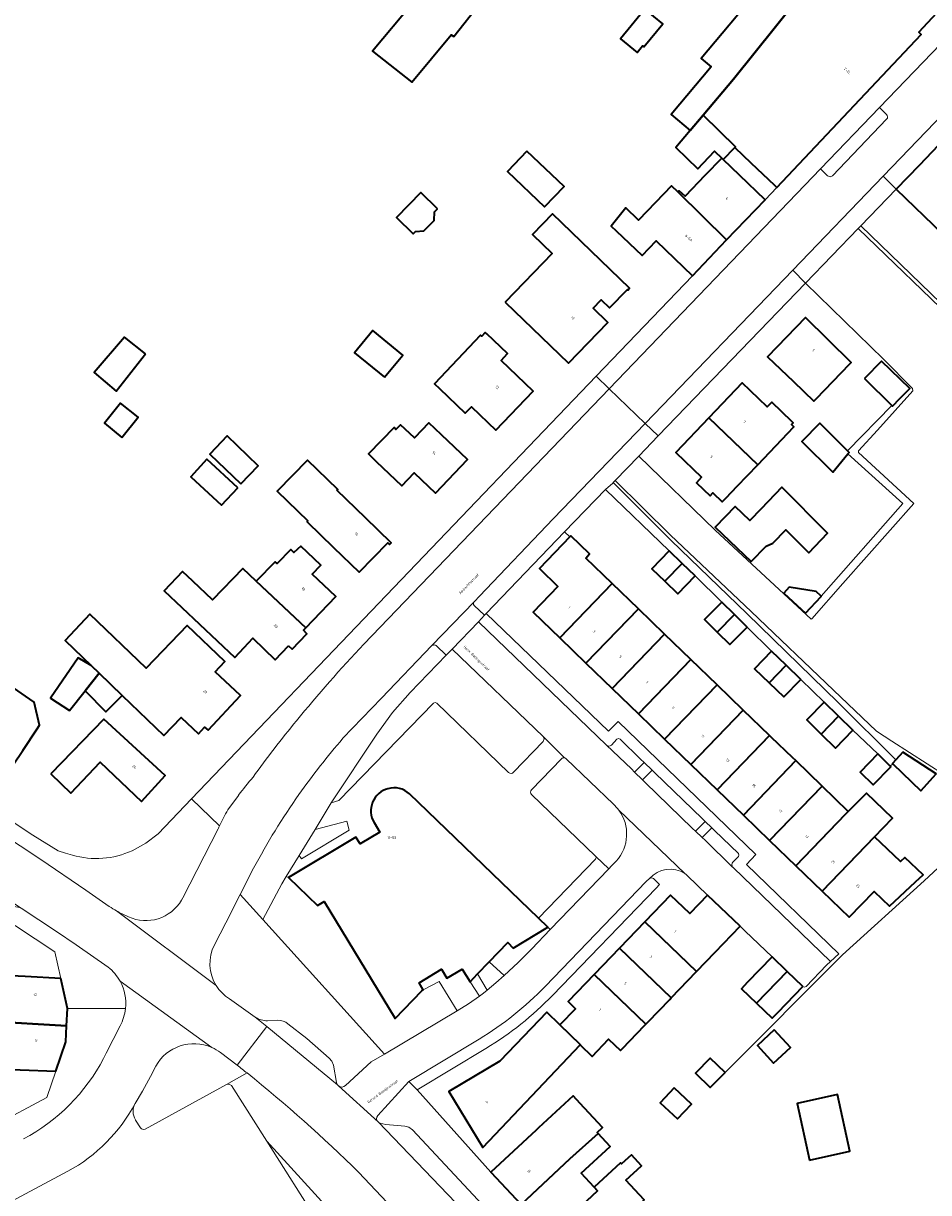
# Model space of a CAD drawing. Header units: metres. Extents: x 197700 to 204338, y 317132 to 325229.
# Tile 711 of 1056: x 202821 to 202947, y 319359 to 319523. Entities that reach past the tile are written whole.
import ezdxf
from ezdxf.enums import TextEntityAlignment as Align

# ---------------------------------------------------------------- set-up
doc = ezdxf.new("R2010")
doc.units = ezdxf.units.M
for name, color, linetype, lineweight in [('B-WE-GR-BEPLANTING_CULTUUR_HEESTERS-GV', 90, 'Continuous', 18), ('B-WE-IE-TERREINAFSCHEIDING_KUNSTMATIG_HEKWERK-G', 20, 'IE-TERREINAFSCHEIDING-KUNSTMATIG', 18), ('B-WE-IE-TERREINAFSCHEIDING_KUNSTMATIG_MUUR-G', 90, 'IE-TERREINAFSCHEIDING-KUNSTMATIG-DICHT', 18), ('B-WE-OG-BEBOUWING-GV', 7, 'Continuous', 35), ('B-WE-OG-BEBOUWING-T18', 10, 'Continuous', 18), ('B-WE-OG-TERREIN_ERF-GV', 7, 'Continuous', 18), ('B-WE-OG-TOPOGRAFIE-T18', 10, 'Continuous', 18), ('B-WE-VH-ONVERHARD-GV', 252, 'Continuous', 18), ('B-WE-VH-VERHARDING_ASFALT-GV', 252, 'Continuous', 18), ('B-WE-VH-VERHARDING_BETONSTRAATSTEEN-GV', 252, 'Continuous', 18), ('B-WE-VH-VERHARDING_GESLOTEN-GV', 252, 'Continuous', 18), ('B-WE-VH-VERHARDING_OPEN-GV', 252, 'Continuous', 18), ('B-WE-VH-VERHARDING_TEGEL-GV', 252, 'Continuous', 18)]:
    doc.layers.add(name, color=color, linetype=linetype, lineweight=lineweight)
doc.styles.add('NLCS-ISO-M200-T18', font='NLCS-ISO.ttf', dxfattribs={"height": 0.36})
doc.linetypes.add('IE-TERREINAFSCHEIDING-KUNSTMATIG', pattern='A,4,[82,NLCS.SHX,S=0.75,R=90,X=0,Y=0],4,-2', length=10)
doc.linetypes.add('IE-TERREINAFSCHEIDING-KUNSTMATIG-DICHT', pattern='A,8,-1,[82,NLCS.SHX,S=0.75,R=90,X=0,Y=0],-1', length=10)

msp = doc.modelspace()

# ---------------------------------------------------------------- linework, layer by layer
at = {"layer": 'B-WE-GR-BEPLANTING_CULTUUR_HEESTERS-GV'}
msp.add_lwpolyline([(202869.537, 319343.07), (202873.598, 319345.644), (202854.852, 319366.211)], close=True, dxfattribs=at)
at = {"layer": 'B-WE-IE-TERREINAFSCHEIDING_KUNSTMATIG_HEKWERK-G'}
for points in [[(202936.142, 319462.803), (202942.328, 319469.164)], [(202932.428, 319442.465), (202943.864, 319455.436), (202936.185, 319462.357)], [(202918.999, 319375.789), (202935.435, 319392.258), (202946.84, 319402.644), (202952.739, 319408.091), (202953.952, 319409.475), (202960.71, 319418.338), (202964.662, 319423.449), (202968.526, 319428.19), (202975.436, 319437.489), (202981.274, 319445.062), (202984.037, 319448.351), (202979.753, 319451.748)]]:
    msp.add_lwpolyline(points, dxfattribs=at)
at = {"layer": 'B-WE-IE-TERREINAFSCHEIDING_KUNSTMATIG_MUUR-G'}
for points in [[(202902.248, 319457.398), (202896.537, 319451.463)], [(202896.537, 319451.463), (202897.278, 319450.753)]]:
    msp.add_lwpolyline(points, dxfattribs=at)
at = {"layer": 'B-WE-OG-BEBOUWING-GV'}
for points in [[(202885.027, 319544.773), (202885.163, 319544.702), (202881.438, 319537.529), (202873.106, 319526.994), (202875.19, 319525.345), (202869.666, 319518.738), (202875.152, 319514.399), (202880.665, 319520.993), (202881.044, 319520.796), (202884.728, 319525.455), (202884.895, 319525.323), (202896.754, 319540.183), (202898.376, 319539.306), (202903.319, 319548.306), (202890.335, 319554.994)], [(202934.577, 319532.522), (202929.318, 319535.142), (202920.176, 319539.735), (202918.433, 319536.444), (202914.256, 319531.842), (202923.727, 319527.358), (202915.668, 319517.719), (202917.074, 319516.543), (202911.475, 319509.846), (202914.12, 319507.634), (202915.912, 319509.766), (202920.167, 319514.827), (202928.904, 319525.689)], [(202926.255, 319499.673), (202946.426, 319521.082), (202946.132, 319521.407), (202948.626, 319524.094), (202947.225, 319525.447), (202947.526, 319526.072), (202934.577, 319532.522), (202928.904, 319525.689), (202920.167, 319514.827), (202915.912, 319509.766), (202920.446, 319505.332), (202920.353, 319505.235), (202922.622, 319503.097), (202925.907, 319500)], [(202907.767, 319524.611), (202904.364, 319520.448), (202906.684, 319518.551), (202907.447, 319519.484), (202907.644, 319519.323), (202910.285, 319522.551)], [(202963.401, 319518.266), (202960.456, 319517.738), (202946.157, 319502.723), (202942.957, 319499.436), (202949.425, 319493.19), (202949.682, 319492.951), (202957.449, 319485.708), (202960.455, 319489.104), (202958.549, 319490.918), (202956.762, 319492.617), (202954.855, 319494.431), (202954.399, 319494.865), (202952.427, 319496.74), (202955.483, 319499.943), (202956.824, 319501.363), (202960.37, 319505.099), (202960.987, 319505.74), (202963.082, 319507.936), (202965.305, 319506.847), (202969.588, 319515.141)], [(202920.353, 319505.235), (202920.446, 319505.332), (202915.912, 319509.766), (202914.12, 319507.634), (202912.105, 319505.236), (202915.179, 319502.282), (202917.529, 319504.727), (202918.526, 319503.769), (202918.746, 319503.557)], [(202891.272, 319504.734), (202888.552, 319501.872), (202893.753, 319496.93), (202896.473, 319499.792)], [(202919.218, 319492.306), (202924.613, 319497.929), (202921.006, 319501.39), (202918.746, 319503.557), (202918.526, 319503.769), (202916.176, 319501.324), (202913.396, 319498.431), (202912.597, 319499.199), (202912.418, 319499.012)], [(202919.218, 319492.306), (202912.418, 319499.012), (202911.51, 319499.884), (202909.271, 319497.554), (202906.88, 319495.066), (202905.094, 319496.783), (202903.075, 319494.247), (202903.777, 319493.574), (202907.385, 319490.112), (202909.358, 319492.169), (202914.424, 319487.309)], [(202878.768, 319496.687), (202876.409, 319498.966), (202873.015, 319495.453), (202875.374, 319493.174), (202875.673, 319493.483), (202876.844, 319493.572), (202878.271, 319495.05), (202878.32, 319496.223)], [(202888.244, 319483.617), (202897.105, 319475.057), (202902.608, 319480.754), (202900.522, 319482.769), (202901.662, 319483.948), (202902.848, 319482.802), (202905.322, 319485.362), (202905.38, 319485.307), (202905.616, 319485.551), (202894.835, 319495.966), (202892.035, 319493.067), (202894.796, 319490.399)], [(202928.572, 319472.489), (202931.429, 319469.757), (202931.725, 319470.064), (202936.437, 319474.953), (202936.654, 319475.174), (202930.243, 319481.471), (202924.958, 319475.944)], [(202871.33, 319473.086), (202873.892, 319476.205), (202869.692, 319479.654), (202867.13, 319476.534)], [(202837.898, 319476.374), (202834.943, 319478.692), (202830.723, 319473.753), (202833.787, 319471.135)], [(202885.654, 319479.182), (202885.442, 319479.353), (202884.952, 319478.827), (202884.776, 319478.993), (202878.333, 319472.169), (202879.017, 319471.515), (202882.627, 319468.057), (202883.499, 319468.966), (202886.915, 319465.695), (202892.143, 319471.152), (202887.651, 319475.455), (202888.557, 319476.401)], [(202938.507, 319472.919), (202942.328, 319469.164), (202942.443, 319469.052), (202943.46, 319470.104), (202944.851, 319471.542), (202940.905, 319475.359)], [(202923.563, 319460.863), (202928.614, 319466.161), (202928.276, 319466.484), (202928.536, 319466.74), (202928.362, 319466.905), (202925.522, 319469.614), (202924.901, 319468.962), (202921.398, 319472.303), (202916.729, 319467.406)], [(202834.586, 319464.681), (202836.852, 319467.494), (202834.402, 319469.468), (202832.136, 319466.656)], [(202879.314, 319465.023), (202877.536, 319466.714), (202875.528, 319464.62), (202873.58, 319466.438), (202872.947, 319465.791), (202872.69, 319466.042), (202869.098, 319462.36), (202870.173, 319461.323), (202873.745, 319457.88), (202875.499, 319459.7), (202878.466, 319456.875), (202882.938, 319461.578)], [(202916.729, 319467.406), (202912.096, 319462.548), (202915.715, 319459.097), (202914.992, 319458.307), (202916.898, 319456.49), (202917.302, 319456.913), (202918.611, 319455.665), (202919.142, 319456.222), (202920.71, 319457.87), (202923.563, 319460.863)], [(202936.142, 319462.803), (202932.237, 319466.657), (202929.726, 319464.113), (202934.094, 319459.802), (202936.185, 319462.357), (202936.368, 319462.58)], [(202851.214, 319458.175), (202853.666, 319460.715), (202849.343, 319464.888), (202846.891, 319462.348)], [(202850.795, 319457.633), (202846.481, 319461.611), (202844.237, 319459.176), (202848.551, 319455.198)], [(202864.679, 319457.277), (202864.802, 319457.404), (202860.567, 319461.514), (202856.326, 319457.144), (202860.616, 319452.981), (202860.507, 319452.869), (202864.215, 319449.282), (202867.809, 319445.806), (202871.802, 319449.934), (202872.042, 319449.702), (202872.27, 319449.933), (202868.676, 319453.41)], [(202925.741, 319449.93), (202927.49, 319451.765), (202930.716, 319448.52), (202933.346, 319451.279), (202926.949, 319457.714), (202924.056, 319454.68), (202922.487, 319453.034), (202920.406, 319455.017), (202917.625, 319452.1), (202922.661, 319447.299), (202924.728, 319449.452), (202925.698, 319449.885)], [(202903.18, 319444.242), (202899.497, 319447.795), (202900.048, 319448.366), (202897.421, 319450.901), (202897.278, 319450.753), (202893.021, 319446.342), (202895.613, 319443.831), (202892.123, 319440.227), (202895.859, 319436.622)], [(202860.344, 319438.041), (202864.518, 319442.391), (202861.228, 319445.548), (202862.426, 319446.797), (202859.633, 319449.476), (202858.674, 319448.56), (202858.227, 319448.994), (202856.313, 319447.02), (202856.048, 319447.277), (202853.402, 319444.549)], [(202911.17, 319448.806), (202908.739, 319446.301), (202910.554, 319444.54), (202912.985, 319447.044)], [(202914.8, 319445.283), (202912.985, 319447.044), (202910.554, 319444.54), (202912.369, 319442.778)], [(202857.922, 319435.518), (202858.415, 319435.045), (202860.492, 319437.208), (202859.999, 319437.681), (202860.344, 319438.041), (202853.402, 319444.549), (202851.515, 319446.318), (202847.264, 319441.935), (202844.507, 319444.581), (202843.095, 319445.935), (202840.522, 319443.223), (202850.382, 319433.869), (202851.689, 319435.287), (202852.926, 319436.577), (202856.057, 319433.574)], [(202906.863, 319440.688), (202903.18, 319444.242), (202895.859, 319436.622), (202899.529, 319433.082)], [(202932.428, 319442.465), (202931.739, 319443.105), (202927.989, 319443.704), (202927.236, 319442.893), (202930.268, 319440.078), (202932.459, 319442.437)], [(202910.528, 319437.153), (202906.863, 319440.688), (202899.529, 319433.082), (202903.199, 319429.54)], [(202920.3, 319439.889), (202918.527, 319441.64), (202916.115, 319439.197), (202917.888, 319437.446)], [(202831.397, 319431.706), (202834.639, 319428.576), (202840.441, 319422.975), (202842.871, 319425.482), (202845.288, 319423.184), (202846.151, 319424.12), (202846.641, 319423.714), (202851.181, 319428.558), (202847.651, 319431.859), (202849.017, 319433.32), (202843.723, 319438.355), (202837.987, 319432.391), (202830.107, 319439.928), (202826.67, 319436.269), (202830.303, 319432.762)], [(202922.073, 319438.138), (202920.3, 319439.889), (202917.888, 319437.446), (202919.661, 319435.695)], [(202903.199, 319429.54), (202906.868, 319425.999), (202914.197, 319433.613), (202910.528, 319437.153)], [(202831.397, 319431.706), (202830.303, 319432.762), (202828.489, 319433.818), (202824.603, 319428.184), (202827.267, 319426.439), (202829.433, 319429.198)], [(202906.868, 319425.999), (202910.546, 319422.45), (202917.876, 319430.064), (202914.197, 319433.613)], [(202925.514, 319434.763), (202923.138, 319432.3), (202925.184, 319430.326), (202927.56, 319432.79)], [(202929.606, 319430.816), (202927.56, 319432.79), (202925.184, 319430.326), (202927.23, 319428.353)], [(202834.639, 319428.576), (202831.397, 319431.706), (202829.433, 319429.198), (202832.337, 319426.268)], [(202820.712, 319420.859), (202822.721, 319423.875), (202823.041, 319424.407), (202822.317, 319427.646), (202818.808, 319430.05), (202817.262, 319427.611), (202812.573, 319420.274), (202817.94, 319416.698)], [(202910.546, 319422.45), (202914.216, 319418.909), (202921.549, 319426.521), (202917.876, 319430.064)], [(202932.886, 319427.63), (202930.44, 319425.141), (202932.446, 319423.17), (202934.892, 319425.658)], [(202914.216, 319418.909), (202917.908, 319415.346), (202925.231, 319422.968), (202921.549, 319426.521)], [(202932.446, 319423.17), (202934.452, 319421.198), (202936.898, 319423.687), (202934.892, 319425.658)], [(202824.654, 319417.583), (202827.423, 319414.904), (202831.559, 319419.25), (202837.346, 319413.743), (202840.666, 319417.376), (202832.063, 319425.24)], [(202921.556, 319411.826), (202928.888, 319419.44), (202928.468, 319419.845), (202925.464, 319422.743), (202925.231, 319422.968), (202917.908, 319415.346)], [(202942.456, 319419.012), (202946.376, 319415.214), (202948.546, 319417.585), (202943.891, 319420.607), (202942.914, 319419.576), (202942.416, 319419.051)], [(202932.565, 319415.893), (202928.888, 319419.44), (202921.556, 319411.826), (202925.233, 319408.278)], [(202942.106, 319418.672), (202940.382, 319420.373), (202937.886, 319417.842), (202939.7, 319416.052), (202942.196, 319418.583)], [(202936.243, 319412.344), (202932.565, 319415.893), (202925.233, 319408.278), (202928.903, 319404.737), (202935.866, 319411.969)], [(202932.595, 319401.174), (202939.927, 319408.79), (202942.42, 319411.379), (202938.788, 319414.876), (202936.243, 319412.344), (202935.866, 319411.969), (202928.903, 319404.737)], [(202945.653, 319402.481), (202946.716, 319403.472), (202944.151, 319405.905), (202943.527, 319405.317), (202939.927, 319408.79), (202932.595, 319401.174), (202936.36, 319397.541), (202939.852, 319401.135), (202941.995, 319399.072)], [(202921.103, 319396.259), (202916.558, 319400.633), (202914.062, 319398.039), (202911.377, 319400.625), (202907.759, 319396.87), (202914.995, 319389.912), (202917.636, 319392.656)], [(202911.459, 319386.237), (202914.995, 319389.912), (202907.759, 319396.87), (202904.221, 319393.198)], [(202908.256, 319382.909), (202911.252, 319386.022), (202911.459, 319386.237), (202904.221, 319393.198), (202900.682, 319389.525), (202907.922, 319382.562)], [(202925.581, 319391.976), (202922.11, 319388.377), (202921.292, 319387.529), (202923.419, 319385.481), (202927.698, 319389.934)], [(202895.883, 319382.46), (202898.718, 319379.698), (202898.7, 319379.679), (202900.388, 319378.055), (202902.698, 319380.456), (202904.359, 319378.858), (202904.637, 319379.147), (202907.731, 319382.363), (202907.922, 319382.562), (202900.682, 319389.525), (202897.033, 319385.738), (202898.069, 319384.725)], [(202929.884, 319387.825), (202927.698, 319389.934), (202923.419, 319385.481), (202925.599, 319383.382), (202926.413, 319384.226)], [(202821.048, 319389.219), (202817.063, 319389.412), (202816.98, 319385.766), (202815.992, 319385.771), (202815.736, 319382.971), (202826.859, 319382.323), (202826.992, 319384.749), (202826.042, 319388.977)], [(202826.859, 319382.323), (202815.736, 319382.971), (202815.561, 319382.974), (202815.453, 319380.274), (202816.76, 319380.222), (202816.605, 319376.325), (202820.351, 319376.176), (202825.329, 319375.979), (202826.735, 319380.072)], [(202898.7, 319379.679), (202898.718, 319379.698), (202895.883, 319382.46), (202894.053, 319384.227), (202887.47, 319377.406), (202880.344, 319373.153), (202885.112, 319365.307), (202888.547, 319368.94)], [(202925.882, 319381.767), (202923.518, 319379.577), (202925.791, 319377.124), (202928.155, 319379.314)], [(202918.999, 319375.789), (202916.923, 319377.828), (202914.859, 319375.727), (202916.935, 319373.688)], [(202911.865, 319373.654), (202909.908, 319371.57), (202912.322, 319369.304), (202914.279, 319371.388)], [(202892.567, 319367.748), (202886.211, 319361.873), (202890.475, 319357.334), (202897.252, 319363.713), (202901.221, 319367.254), (202901.089, 319367.397), (202901.836, 319368.086), (202899.326, 319370.808), (202899.234, 319370.908), (202897.74, 319372.528), (202892.912, 319368.066)], [(202930.795, 319363.547), (202936.467, 319364.779), (202934.744, 319372.71), (202929.072, 319371.478)], [(202900.659, 319359.74), (202898.86, 319361.691), (202902.908, 319365.425), (202901.221, 319367.254), (202897.252, 319363.713), (202890.475, 319357.334), (202894.522, 319353.026), (202901.131, 319359.238)], [(202894.522, 319353.026), (202898.163, 319349.151), (202904.562, 319355.162), (202907.654, 319357.985), (202905.126, 319360.725), (202907.325, 319362.753), (202905.9, 319364.298), (202904.5, 319363.007), (202904.363, 319363.156), (202900.659, 319359.74), (202901.131, 319359.238)]]:
    msp.add_lwpolyline(points, close=True, dxfattribs=at)
for points in [[(202874.842, 319414.777, 0.2687613), (202871.826, 319415.52)], [(202871.826, 319415.52, 0.4992584), (202869.885, 319410.767)]]:
    msp.add_lwpolyline(points, format="xyb", dxfattribs=at)
msp.add_lwpolyline([(202869.885, 319410.767), (202870.693, 319409.413), (202867.948, 319407.787), (202867.332, 319408.754), (202857.909, 319403.092), (202861.965, 319399.173), (202862.904, 319399.741), (202872.815, 319383.351), (202876.579, 319387.25), (202876.75, 319387.367), (202876.198, 319388.352), (202879.336, 319390.249), (202880.082, 319389.008), (202882.229, 319390.278), (202883.311, 319388.51), (202884.359, 319389.597), (202886.007, 319391.308), (202888.58, 319393.978), (202889.349, 319393.198), (202894.184, 319396.156), (202892.904, 319397.388), (202874.842, 319414.777)], dxfattribs=at)
at = {"layer": 'B-WE-OG-TERREIN_ERF-GV'}
for points in [[(202836.021, 319406.828), (202837.922, 319407.886), (202839.651, 319409.211), (202844.35, 319414.119), (202900.942, 319473.227), (202914.424, 319487.309), (202909.358, 319492.169), (202907.385, 319490.112), (202903.777, 319493.574), (202903.075, 319494.247), (202905.094, 319496.783), (202906.88, 319495.066), (202909.271, 319497.554), (202911.51, 319499.884), (202912.418, 319499.012), (202912.597, 319499.199), (202913.396, 319498.431), (202916.176, 319501.324), (202918.526, 319503.769), (202917.529, 319504.727), (202915.179, 319502.282), (202912.105, 319505.236), (202914.12, 319507.634), (202911.475, 319509.846), (202917.074, 319516.543), (202915.668, 319517.719), (202923.727, 319527.358)], [(202884.728, 319525.455), (202881.044, 319520.796), (202880.665, 319520.993), (202875.152, 319514.399), (202869.666, 319518.738), (202875.19, 319525.345)], [(202788.827, 319496.462), (202793.658, 319502.605), (202804.936, 319493.713), (202796.694, 319483.301), (202793.591, 319479.381), (202782.107, 319463.278), (202772.829, 319469.933), (202767.956, 319463.975), (202771.625, 319461.037), (202772.75, 319462.442), (202777.199, 319458.88), (202772.826, 319453.214), (202770.653, 319454.891), (202768.439, 319452.121), (202762.347, 319456.97), (202758.181, 319451.591), (202766.806, 319445.707), (202786.189, 319432.874), (202817.493, 319412.059), (202822.137, 319409.012), (202825.682, 319406.821), (202826.677, 319406.499), (202827.683, 319406.213)], [(202949.752, 319417.42), (202942.325, 319422.192), (202940.177, 319423.553), (202934.175, 319429.29), (202922.662, 319440.305), (202911.369, 319451.016), (202903.618, 319458.637), (202903.353, 319458.363), (202911.438, 319450.257), (202922.067, 319440.027), (202934.817, 319427.576), (202942.914, 319419.576), (202943.891, 319420.607), (202948.546, 319417.585), (202946.376, 319415.214), (202942.456, 319419.012), (202942.106, 319418.672), (202942.196, 319418.583), (202939.7, 319416.052), (202937.886, 319417.842), (202940.382, 319420.373), (202936.898, 319423.687)], [(202936.898, 319423.687), (202934.452, 319421.198), (202932.446, 319423.17), (202930.44, 319425.141), (202932.886, 319427.63), (202929.606, 319430.816), (202927.23, 319428.353), (202925.184, 319430.326), (202923.138, 319432.3), (202925.514, 319434.763), (202922.073, 319438.138), (202919.661, 319435.695), (202917.888, 319437.446), (202916.115, 319439.197), (202918.527, 319441.64), (202914.8, 319445.283), (202912.369, 319442.778), (202910.554, 319444.54), (202908.739, 319446.301), (202911.17, 319448.806), (202902.248, 319457.398), (202896.537, 319451.463), (202885.579, 319440.056), (202902.684, 319423.555), (202904.018, 319424.923), (202923.297, 319406.3), (202922.001, 319404.895), (202934.935, 319392.425), (202933.734, 319391.357), (202933.215, 319390.813), (202930.342, 319387.831), (202930.114, 319387.735), (202929.884, 319387.825), (202926.413, 319384.226), (202925.599, 319383.382), (202923.419, 319385.481), (202921.292, 319387.529), (202922.11, 319388.377), (202925.581, 319391.976), (202921.828, 319395.576), (202921.103, 319396.259), (202917.636, 319392.656), (202914.995, 319389.912), (202911.459, 319386.237), (202911.252, 319386.022), (202908.256, 319382.909), (202907.922, 319382.562), (202907.731, 319382.363), (202904.637, 319379.147), (202904.359, 319378.858), (202902.698, 319380.456), (202900.388, 319378.055), (202898.7, 319379.679), (202888.547, 319368.94), (202885.112, 319365.307), (202880.344, 319373.153), (202887.47, 319377.406), (202894.053, 319384.227), (202895.883, 319382.46), (202898.069, 319384.725), (202897.033, 319385.738), (202900.682, 319389.525), (202904.221, 319393.198), (202907.759, 319396.87), (202911.377, 319400.625), (202914.062, 319398.039), (202916.558, 319400.633), (202913.708, 319403.357), (202913.544, 319403.508), (202913.376, 319403.654)], [(202879.979, 319434.218), (202874.929, 319428.978), (202872.465, 319426.178), (202870.267, 319423.167), (202863.883, 319413.538), (202864.965, 319413.846), (202878.212, 319427.5), (202878.427, 319427.592), (202878.646, 319427.507), (202888.703, 319417.805)], [(202889.41, 319417.818), (202893.557, 319422.134), (202893.691, 319422.479), (202893.543, 319422.819), (202880.788, 319435.067), (202880.654, 319434.919), (202879.979, 319434.218)], [(202896.09, 319419.704), (202891.916, 319415.379)], [(202903.383, 319413.338), (202896.772, 319419.717)], [(202891.929, 319414.685), (202900.874, 319406.09), (202900.898, 319406.036), (202902.71, 319404.291), (202903.111, 319404.708), (202903.766, 319405.381)], [(202908.422, 319402.943), (202908.712, 319403.051), (202908.997, 319402.929), (202909.813, 319402.105), (202909.353, 319401.617), (202894.849, 319386.595)], [(202817.063, 319389.412), (202821.048, 319389.219), (202826.042, 319388.977), (202825.209, 319392.684), (202816.886, 319398.132)], [(202885.528, 319379.17), (202875.898, 319373.368), (202886.211, 319361.873), (202892.567, 319367.748), (202892.912, 319368.066), (202897.74, 319372.528), (202899.234, 319370.908), (202899.326, 319370.808), (202901.836, 319368.086), (202901.089, 319367.397), (202901.221, 319367.254), (202902.908, 319365.425), (202898.86, 319361.691), (202900.659, 319359.74), (202904.363, 319363.156), (202904.5, 319363.007), (202905.9, 319364.298), (202907.325, 319362.753), (202905.126, 319360.725), (202907.654, 319357.985)], [(202816.733, 319368.375), (202824.1, 319372.311), (202825.329, 319375.979), (202820.351, 319376.176)]]:
    msp.add_lwpolyline(points, dxfattribs=at)
for points in [[(202907.767, 319524.611), (202910.285, 319522.551), (202907.644, 319519.323), (202907.447, 319519.484), (202906.684, 319518.551), (202904.364, 319520.448)], [(202896.473, 319499.792), (202893.753, 319496.93), (202888.552, 319501.872), (202891.272, 319504.734)], [(202878.768, 319496.687), (202878.32, 319496.223), (202878.271, 319495.05), (202876.844, 319493.572), (202875.673, 319493.483), (202875.374, 319493.174), (202873.015, 319495.453), (202876.409, 319498.966)], [(202900.522, 319482.769), (202902.608, 319480.754), (202897.105, 319475.057), (202888.244, 319483.617), (202894.796, 319490.399), (202892.035, 319493.067), (202894.835, 319495.966), (202905.616, 319485.551), (202905.38, 319485.307), (202905.322, 319485.362), (202902.848, 319482.802), (202901.662, 319483.948)], [(202930.263, 319486.271), (202909.648, 319464.891), (202906.933, 319462.076), (202917.608, 319451.711), (202931.028, 319439.26), (202931.125, 319439.292), (202935.473, 319444.234), (202945.43, 319455.446), (202937.663, 319462.547), (202937.668, 319462.778), (202940.333, 319465.714), (202945.259, 319471.209), (202945.244, 319471.501), (202941.162, 319475.613)], [(202931.725, 319470.064), (202931.429, 319469.757), (202928.572, 319472.489), (202924.958, 319475.944), (202930.243, 319481.471), (202936.654, 319475.174), (202936.437, 319474.953)], [(202871.33, 319473.086), (202867.13, 319476.534), (202869.692, 319479.654), (202873.892, 319476.205)], [(202834.943, 319478.692), (202837.898, 319476.374), (202833.787, 319471.135), (202830.723, 319473.753)], [(202879.017, 319471.515), (202878.333, 319472.169), (202884.776, 319478.993), (202884.952, 319478.827), (202885.442, 319479.353), (202885.654, 319479.182), (202888.557, 319476.401), (202887.651, 319475.455), (202892.143, 319471.152), (202886.915, 319465.695), (202883.499, 319468.966), (202882.627, 319468.057)], [(202942.328, 319469.164), (202938.507, 319472.919), (202940.905, 319475.359), (202944.851, 319471.542), (202943.46, 319470.104), (202942.443, 319469.052)], [(202928.536, 319466.74), (202928.276, 319466.484), (202928.614, 319466.161), (202923.563, 319460.863), (202920.71, 319457.87), (202919.142, 319456.222), (202918.611, 319455.665), (202917.302, 319456.913), (202916.898, 319456.49), (202914.992, 319458.307), (202915.715, 319459.097), (202912.096, 319462.548), (202916.729, 319467.406), (202921.398, 319472.303), (202924.901, 319468.962), (202925.522, 319469.614), (202928.362, 319466.905)], [(202834.586, 319464.681), (202832.136, 319466.656), (202834.402, 319469.468), (202836.852, 319467.494)], [(202877.536, 319466.714), (202879.314, 319465.023), (202882.938, 319461.578), (202878.466, 319456.875), (202875.499, 319459.7), (202873.745, 319457.88), (202870.173, 319461.323), (202869.098, 319462.36), (202872.69, 319466.042), (202872.947, 319465.791), (202873.58, 319466.438), (202875.528, 319464.62)], [(202936.185, 319462.357), (202934.094, 319459.802), (202929.726, 319464.113), (202932.237, 319466.657), (202936.142, 319462.803), (202936.368, 319462.58)], [(202851.214, 319458.175), (202846.891, 319462.348), (202849.343, 319464.888), (202853.666, 319460.715)], [(202850.795, 319457.633), (202848.551, 319455.198), (202844.237, 319459.176), (202846.481, 319461.611)], [(202860.507, 319452.869), (202860.616, 319452.981), (202856.326, 319457.144), (202860.567, 319461.514), (202864.802, 319457.404), (202864.679, 319457.277), (202868.676, 319453.41), (202872.27, 319449.933), (202872.042, 319449.702), (202871.802, 319449.934), (202867.809, 319445.806), (202864.215, 319449.282)], [(202924.056, 319454.68), (202926.949, 319457.714), (202933.346, 319451.279), (202930.716, 319448.52), (202927.49, 319451.765), (202925.741, 319449.93), (202925.698, 319449.885), (202924.728, 319449.452), (202922.661, 319447.299), (202917.625, 319452.1), (202920.406, 319455.017), (202922.487, 319453.034)], [(202928.888, 319419.44), (202932.565, 319415.893), (202936.243, 319412.344), (202938.788, 319414.876), (202942.42, 319411.379), (202939.927, 319408.79), (202943.527, 319405.317), (202944.151, 319405.905), (202946.716, 319403.472), (202945.653, 319402.481), (202941.995, 319399.072), (202939.852, 319401.135), (202936.36, 319397.541), (202932.595, 319401.174), (202928.903, 319404.737), (202925.233, 319408.278), (202921.556, 319411.826), (202917.908, 319415.346), (202914.216, 319418.909), (202910.546, 319422.45), (202906.868, 319425.999), (202903.199, 319429.54), (202899.529, 319433.082), (202895.859, 319436.622), (202892.123, 319440.227), (202895.613, 319443.831), (202893.021, 319446.342), (202897.278, 319450.753), (202897.421, 319450.901), (202900.048, 319448.366), (202899.497, 319447.795), (202903.18, 319444.242), (202906.863, 319440.688), (202910.528, 319437.153), (202914.197, 319433.613), (202917.876, 319430.064), (202921.549, 319426.521), (202925.231, 319422.968), (202925.464, 319422.743), (202928.468, 319419.845)], [(202859.633, 319449.476), (202862.426, 319446.797), (202861.228, 319445.548), (202864.518, 319442.391), (202860.344, 319438.041), (202859.999, 319437.681), (202860.492, 319437.208), (202858.415, 319435.045), (202857.922, 319435.518), (202856.057, 319433.574), (202852.926, 319436.577), (202851.689, 319435.287), (202850.382, 319433.869), (202840.522, 319443.223), (202843.095, 319445.935), (202844.507, 319444.581), (202847.264, 319441.935), (202851.515, 319446.318), (202853.402, 319444.549), (202856.048, 319447.277), (202856.313, 319447.02), (202858.227, 319448.994), (202858.674, 319448.56)], [(202932.428, 319442.465), (202932.459, 319442.437), (202930.268, 319440.078), (202927.236, 319442.893), (202927.989, 319443.704), (202931.739, 319443.105)], [(202829.433, 319429.198), (202827.267, 319426.439), (202824.603, 319428.184), (202828.489, 319433.818), (202830.303, 319432.762), (202826.67, 319436.269), (202830.107, 319439.928), (202837.987, 319432.391), (202843.723, 319438.355), (202849.017, 319433.32), (202847.651, 319431.859), (202851.181, 319428.558), (202846.641, 319423.714), (202846.151, 319424.12), (202845.288, 319423.184), (202842.871, 319425.482), (202840.441, 319422.975), (202834.639, 319428.576), (202832.337, 319426.268)], [(202822.721, 319423.875), (202820.712, 319420.859), (202817.94, 319416.698), (202812.573, 319420.274), (202807.034, 319423.965), (202809.807, 319428.126), (202813.421, 319433.55), (202816.464, 319431.451), (202815.051, 319429.124), (202817.262, 319427.611), (202818.808, 319430.05), (202822.317, 319427.646), (202823.041, 319424.407)], [(202824.654, 319417.583), (202832.063, 319425.24), (202840.666, 319417.376), (202837.346, 319413.743), (202831.559, 319419.25), (202827.423, 319414.904)], [(202876.75, 319387.367), (202876.579, 319387.25), (202872.815, 319383.351), (202862.904, 319399.741), (202861.965, 319399.173), (202857.909, 319403.092), (202857.585, 319403.248), (202856.973, 319402.203), (202854.319, 319397.204), (202871.319, 319378.374), (202881.496, 319384.429), (202878.981, 319388.558)], [(202894.184, 319396.156), (202889.349, 319393.198), (202888.58, 319393.978), (202886.007, 319391.308), (202888.082, 319389.377), (202890.043, 319391.211), (202891.945, 319393.109), (202894.545, 319395.81)], [(202884.359, 319389.597), (202883.311, 319388.51), (202884.616, 319386.464), (202885.174, 319386.887), (202885.724, 319387.323)], [(202925.882, 319381.767), (202928.155, 319379.314), (202925.791, 319377.124), (202923.518, 319379.577)], [(202918.999, 319375.789), (202916.935, 319373.688), (202914.859, 319375.727), (202916.923, 319377.828)], [(202914.279, 319371.388), (202912.322, 319369.304), (202909.908, 319371.57), (202911.865, 319373.654)], [(202930.795, 319363.547), (202929.072, 319371.478), (202934.744, 319372.71), (202936.467, 319364.779)]]:
    msp.add_lwpolyline(points, close=True, dxfattribs=at)
for points in [[(202896.524, 319419.844, 0.2523501), (202896.09, 319419.704)], [(202896.772, 319419.717, 0.1478225), (202896.524, 319419.844)], [(202888.703, 319417.805, 0.4144172), (202889.41, 319417.818)], [(202891.916, 319415.379, 0.4135618), (202891.929, 319414.685)], [(202904.123, 319412.522, 0.0489778), (202903.383, 319413.338)], [(202903.766, 319405.381, 0.3583887), (202904.123, 319412.522)], [(202827.683, 319406.213, 0.1766554), (202836.021, 319406.828)], [(202913.376, 319403.654, 0.3656224), (202908.422, 319402.943)], [(202894.849, 319386.595, -0.0653299), (202885.528, 319379.17)]]:
    msp.add_lwpolyline(points, format="xyb", dxfattribs=at)
at = {"layer": 'B-WE-VH-ONVERHARD-GV'}
for points in [[(202907.433, 319416.768), (202908.785, 319418.097), (202907.669, 319419.171), (202906.324, 319417.851)], [(202915.814, 319408.665), (202917.156, 319410.026), (202916.211, 319410.936), (202914.947, 319409.654), (202914.852, 319409.571)]]:
    msp.add_lwpolyline(points, close=True, dxfattribs=at)
at = {"layer": 'B-WE-VH-VERHARDING_ASFALT-GV'}
for points in [[(202902.768, 319471.479), (202907.814, 319466.647), (202928.46, 319488.102), (202941.117, 319501.256), (202955.572, 319516.278), (202950.358, 319520.961), (202940.621, 319510.85), (202941.59, 319509.89)], [(202941.612, 319509.205), (202934.023, 319501.288), (202933.693, 319501.161), (202933.33, 319501.305), (202932.34, 319502.25), (202930.174, 319500), (202902.768, 319471.479)], [(202865.532, 319422.57), (202870.931, 319428.195), (202877.978, 319435.537), (202883.869, 319441.675), (202883.915, 319441.723), (202884.613, 319442.449), (202894.953, 319453.282), (202907.814, 319466.647), (202902.768, 319471.479), (202868.449, 319435.763)], [(202832.831, 319399.029), (202829.552, 319401.328), (202829.55, 319401.329), (202823.26, 319405.602), (202766.176, 319443.282)], [(202757.192, 319440.791), (202820.504, 319398.797), (202825.444, 319395.521), (202828.212, 319393.685), (202832.671, 319390.556)], [(202850.888, 319414.549), (202849.423, 319412.553)], [(202850.921, 319414.595), (202850.888, 319414.549)], [(202848.052, 319409.895), (202843.096, 319400.225), (202842.939, 319399.918)], [(202847.545, 319393.662), (202849.127, 319396.754), (202851.146, 319400.703), (202853.027, 319404.381)], [(202833.84, 319398.416), (202847.779, 319387.968)], [(202847.779, 319387.968), (202833.84, 319398.416)], [(202835.498, 319397.585), (202834.606, 319398.012)], [(202847.165, 319379.306), (202834.339, 319388.576)], [(202834.339, 319388.576), (202847.165, 319379.306)], [(202848.376, 319378.593), (202850.74, 319376.811), (202854.895, 319382.245), (202853.241, 319383.551), (202849.639, 319386.105)], [(202834.333, 319382.34), (202832.388, 319378.494), (202832.025, 319377.776)], [(202864.913, 319373.933), (202864.841, 319373.997), (202864.778, 319374.07), (202854.895, 319382.245), (202850.74, 319376.811)], [(202836.434, 319371.443), (202837.496, 319373.168), (202838.586, 319375.255), (202839.341, 319376.701)], [(202867.741, 319361.817), (202874.059, 319355.122), (202880.846, 319347.749), (202881.027, 319347.55), (202960.592, 319260.068), (202962.683, 319257.903), (202965.096, 319255.759), (202974.546, 319247.833), (202975.396, 319247.371), (202977.703, 319245.404), (202982.102, 319250.817), (202968.582, 319262.071), (202967.832, 319262.78), (202960.467, 319270.729), (202957.152, 319274.292), (202884.519, 319354.18), (202870.434, 319368.875), (202870.432, 319368.877), (202864.913, 319373.933)], [(202762.962, 319327.637), (202778.128, 319335.91), (202784.89, 319339.483), (202784.978, 319339.53), (202827.042, 319361.972)]]:
    msp.add_lwpolyline(points, dxfattribs=at)
for points in [[(202941.59, 319509.89, -0.4202526), (202941.612, 319509.205)], [(202868.449, 319435.763, 0.0163638), (202859.022, 319425.014)], [(202859.022, 319425.014, 0.0167866), (202852.941, 319417.122)], [(202859.365, 319414.701, -0.0250385), (202865.532, 319422.57)], [(202852.941, 319417.122, 0.023075), (202850.921, 319414.595)], [(202853.027, 319404.381, -0.0322614), (202859.365, 319414.701)], [(202849.423, 319412.553, 0.0339411), (202848.24, 319410.33)], [(202848.24, 319410.33, 0.0063857), (202848.052, 319409.895)], [(202842.939, 319399.918, -0.3851481), (202835.498, 319397.585)], [(202833.84, 319398.416, -0.0171439), (202832.831, 319399.029)], [(202834.606, 319398.012, -0.0134458), (202833.84, 319398.416)], [(202847.779, 319387.968, -0.2630871), (202847.545, 319393.662)], [(202832.671, 319390.556, -0.1008894), (202834.339, 319388.576)], [(202834.339, 319388.576, -0.1535425), (202835.094, 319384.749)], [(202849.639, 319386.105, -0.1152294), (202847.779, 319387.968)], [(202835.094, 319384.749, -0.0979201), (202834.333, 319382.34)], [(202839.341, 319376.701, -0.3871228), (202847.165, 319379.306)], [(202847.165, 319379.306, -0.0571131), (202848.376, 319378.593)], [(202832.025, 319377.776, -0.1519131), (202820.806, 319366.502)], [(202850.74, 319376.811, -0.0017046), (202852.113, 319375.732)], [(202852.113, 319375.732, -0.0254352), (202867.741, 319361.817)], [(202827.042, 319361.972, 0.1444626), (202836.434, 319371.443)]]:
    msp.add_lwpolyline(points, format="xyb", dxfattribs=at)
at = {"layer": 'B-WE-VH-VERHARDING_BETONSTRAATSTEEN-GV'}
for points in [[(202920.048, 319404.555), (202916.204, 319408.297), (202915.814, 319408.665), (202914.852, 319409.571), (202914.457, 319409.943), (202907.824, 319416.386), (202907.433, 319416.768), (202906.324, 319417.851), (202905.888, 319418.276), (202902.394, 319421.601), (202902.39, 319421.604), (202884.475, 319438.88), (202880.788, 319435.067), (202893.543, 319422.819), (202896.524, 319419.844)], [(202907.669, 319419.171), (202907.185, 319419.636), (202904.302, 319422.438), (202904.076, 319422.527), (202903.856, 319422.428), (202903.105, 319421.623)], [(202902.394, 319421.601), (202905.888, 319418.276), (202906.324, 319417.851), (202907.669, 319419.171)], [(202896.772, 319419.717), (202903.383, 319413.338)], [(202904.123, 319412.522), (202913.376, 319403.654), (202913.544, 319403.508), (202913.708, 319403.357), (202916.558, 319400.633)], [(202913.376, 319403.654), (202904.123, 319412.522)], [(202920.102, 319405.23), (202920.864, 319406.023), (202920.947, 319406.232), (202920.857, 319406.44), (202917.535, 319409.661), (202917.156, 319410.026), (202915.814, 319408.665), (202916.204, 319408.297)], [(202916.204, 319408.297), (202920.048, 319404.555)], [(202903.766, 319405.381), (202903.111, 319404.708), (202902.71, 319404.291), (202894.545, 319395.81), (202891.945, 319393.109), (202890.043, 319391.211), (202888.082, 319389.377), (202886.912, 319388.338), (202885.724, 319387.323), (202885.174, 319386.887), (202884.616, 319386.464), (202883.086, 319385.4), (202881.496, 319384.429), (202871.319, 319378.374)], [(202916.558, 319400.633), (202921.103, 319396.259), (202921.828, 319395.576), (202925.581, 319391.976), (202927.698, 319389.934), (202929.884, 319387.825), (202930.114, 319387.735), (202930.342, 319387.831), (202933.215, 319390.813), (202933.734, 319391.357), (202920.117, 319404.474)], [(202893.807, 319387.832), (202907.967, 319402.529), (202908.422, 319402.943)], [(202853.241, 319383.551), (202854.895, 319382.245), (202864.778, 319374.07), (202864.688, 319374.221), (202864.636, 319374.39), (202864.183, 319376.823), (202863.979, 319377.373), (202863.607, 319377.826), (202860.474, 319380.539), (202857.835, 319382.606)], [(202856.397, 319383.108), (202854.981, 319383.054)], [(202870.393, 319369.775), (202874.734, 319374.547), (202884.595, 319380.487)], [(202871.319, 319378.374), (202869.492, 319377.292), (202865.895, 319373.972)], [(202779.801, 319331.527), (202800.364, 319299.225), (202848.394, 319329.669), (202859.026, 319336.407), (202869.537, 319343.07), (202854.852, 319366.211), (202849.931, 319373.966), (202849.614, 319374.171), (202849.244, 319374.103), (202837.831, 319367.892)], [(202864.913, 319373.933), (202870.432, 319368.877)], [(202837.192, 319368.07), (202836.51, 319369.131), (202836.475, 319369.186)], [(202886.368, 319355.861), (202875.254, 319367.78), (202874.767, 319368.136), (202874.186, 319368.299), (202871.523, 319368.537), (202870.708, 319368.727), (202870.561, 319368.784), (202870.434, 319368.875), (202884.519, 319354.18)], [(202827.042, 319361.972), (202784.978, 319339.53), (202785.311, 319339.534), (202785.561, 319339.313), (202786.744, 319337.209), (202786.808, 319336.833), (202786.601, 319336.514), (202779.937, 319332.23)]]:
    msp.add_lwpolyline(points, dxfattribs=at)
for points in [[(202903.105, 319421.623, -0.4079672), (202902.394, 319421.601)], [(202896.524, 319419.844, -0.1478225), (202896.772, 319419.717)], [(202903.383, 319413.338, -0.0489778), (202904.123, 319412.522)], [(202904.123, 319412.522, -0.3583887), (202903.766, 319405.381)], [(202908.422, 319402.943, -0.3656224), (202913.376, 319403.654)], [(202920.048, 319404.555, -0.355532), (202920.102, 319405.23)], [(202920.117, 319404.474, -0.0540584), (202920.048, 319404.555)], [(202884.595, 319380.487, 0.065549), (202893.807, 319387.832)], [(202854.981, 319383.054, -0.1611511), (202853.241, 319383.551)], [(202857.835, 319382.606, 0.1740097), (202856.397, 319383.108)], [(202865.895, 319373.972, -0.369637), (202864.913, 319373.933)], [(202836.434, 319371.443, -0.1444626), (202827.042, 319361.972)], [(202836.475, 319369.186, -0.2565075), (202836.434, 319371.443)], [(202870.432, 319368.877, -0.4066665), (202870.393, 319369.775)], [(202837.831, 319367.892, -0.3938829), (202837.192, 319368.07)]]:
    msp.add_lwpolyline(points, format="xyb", dxfattribs=at)
for points in [[(202908.785, 319418.097), (202907.433, 319416.768), (202907.824, 319416.386), (202914.457, 319409.943), (202914.852, 319409.571), (202914.947, 319409.654), (202916.211, 319410.936), (202915.791, 319411.342), (202909.164, 319417.733)], [(202886.007, 319391.308), (202884.359, 319389.597), (202885.724, 319387.323), (202886.912, 319388.338), (202888.082, 319389.377)]]:
    msp.add_lwpolyline(points, close=True, dxfattribs=at)
at = {"layer": 'B-WE-VH-VERHARDING_GESLOTEN-GV'}
msp.add_lwpolyline([(202938.001, 319494.296), (202951.995, 319480.736), (202956.546, 319485.634), (202949.926, 319491.914), (202949.414, 319492.394), (202949.418, 319492.611), (202949.682, 319492.951), (202949.425, 319493.19), (202942.957, 319499.436)], close=True, dxfattribs=at)
msp.add_lwpolyline([(202951.668, 319480.363), (202937.647, 319493.928), (202930.263, 319486.271), (202941.162, 319475.613), (202945.244, 319471.501), (202945.259, 319471.209), (202940.333, 319465.714), (202937.668, 319462.778), (202937.663, 319462.547), (202945.43, 319455.446), (202935.473, 319444.234), (202931.125, 319439.292), (202931.028, 319439.26), (202917.608, 319451.711), (202906.933, 319462.076), (202903.618, 319458.637), (202911.369, 319451.016), (202922.662, 319440.305), (202934.175, 319429.29), (202940.177, 319423.553), (202942.325, 319422.192), (202949.752, 319417.42)], dxfattribs=at)
at = {"layer": 'B-WE-VH-VERHARDING_OPEN-GV'}
for points in [[(202941.59, 319509.89), (202940.621, 319510.85), (202932.34, 319502.25), (202933.33, 319501.305), (202933.693, 319501.161), (202934.023, 319501.288), (202941.612, 319509.205)], [(202868.449, 319435.763), (202902.768, 319471.479), (202900.942, 319473.227), (202844.35, 319414.119), (202848.24, 319410.33)], [(202879.979, 319434.218), (202878.581, 319435.549), (202878.488, 319435.597), (202878.387, 319435.626), (202878.282, 319435.635), (202878.177, 319435.623), (202878.077, 319435.592), (202877.978, 319435.537), (202870.931, 319428.195), (202865.532, 319422.57)], [(202853.027, 319404.381), (202851.146, 319400.703), (202854.319, 319397.204), (202856.973, 319402.203), (202857.585, 319403.248), (202859.409, 319406.179), (202861.615, 319409.817), (202863.883, 319413.538), (202870.267, 319423.167), (202872.465, 319426.178), (202874.929, 319428.978), (202879.979, 319434.218)], [(202888.703, 319417.805), (202878.646, 319427.507), (202878.427, 319427.592), (202878.212, 319427.5), (202864.965, 319413.846), (202863.883, 319413.538), (202861.615, 319409.817), (202866.075, 319410.982), (202866.399, 319409.697), (202859.748, 319405.709), (202859.409, 319406.179), (202857.585, 319403.248), (202857.909, 319403.092), (202867.332, 319408.754), (202867.948, 319407.787), (202870.693, 319409.413), (202869.885, 319410.767)], [(202896.524, 319419.844), (202893.543, 319422.819), (202893.691, 319422.479), (202893.557, 319422.134), (202889.41, 319417.818)], [(202891.916, 319415.379), (202896.09, 319419.704)], [(202849.423, 319412.553), (202850.888, 319414.549), (202850.921, 319414.595)], [(202874.842, 319414.777), (202892.904, 319397.388), (202900.882, 319405.676), (202900.964, 319405.884), (202900.898, 319406.036), (202900.874, 319406.09), (202891.929, 319414.685)]]:
    msp.add_lwpolyline(points, dxfattribs=at)
for points in [[(202941.612, 319509.205, 0.4202526), (202941.59, 319509.89)], [(202859.022, 319425.014, -0.0163638), (202868.449, 319435.763)], [(202852.941, 319417.122, -0.0167866), (202859.022, 319425.014)], [(202865.532, 319422.57, 0.0250385), (202859.365, 319414.701)], [(202896.09, 319419.704, -0.2523501), (202896.524, 319419.844)], [(202889.41, 319417.818, -0.4144172), (202888.703, 319417.805)], [(202850.921, 319414.595, -0.023075), (202852.941, 319417.122)], [(202871.826, 319415.52, -0.2687613), (202874.842, 319414.777)], [(202859.365, 319414.701, 0.0322614), (202853.027, 319404.381)], [(202869.885, 319410.767, -0.4992584), (202871.826, 319415.52)], [(202891.929, 319414.685, -0.4135618), (202891.916, 319415.379)], [(202848.24, 319410.33, -0.0339411), (202849.423, 319412.553)]]:
    msp.add_lwpolyline(points, format="xyb", dxfattribs=at)
for points in [[(202920.353, 319505.235), (202918.746, 319503.557), (202921.006, 319501.39), (202924.613, 319497.929), (202926.255, 319499.673), (202925.907, 319500), (202922.622, 319503.097)], [(202957.563, 319485.602), (202957.449, 319485.708), (202949.682, 319492.951), (202949.418, 319492.611), (202949.414, 319492.394), (202949.926, 319491.914), (202956.546, 319485.634), (202951.995, 319480.736), (202938.001, 319494.296), (202937.647, 319493.928), (202951.668, 319480.363), (202948.825, 319477.117), (202948.769, 319476.776), (202948.897, 319476.464), (202949.071, 319476.192)], [(202922.073, 319438.138), (202925.514, 319434.763), (202927.56, 319432.79), (202929.606, 319430.816), (202932.886, 319427.63), (202934.892, 319425.658), (202936.898, 319423.687), (202940.382, 319420.373), (202942.106, 319418.672), (202942.456, 319419.012), (202942.416, 319419.051), (202942.914, 319419.576), (202934.817, 319427.576), (202922.067, 319440.027), (202911.438, 319450.257), (202903.353, 319458.363), (202903.288, 319458.295), (202902.248, 319457.398), (202911.17, 319448.806), (202912.985, 319447.044), (202914.8, 319445.283), (202918.527, 319441.64), (202920.3, 319439.889)], [(202861.615, 319409.817), (202859.409, 319406.179), (202859.748, 319405.709), (202866.399, 319409.697), (202866.075, 319410.982)], [(202881.496, 319384.429), (202883.086, 319385.4), (202884.616, 319386.464), (202883.311, 319388.51), (202882.229, 319390.278), (202880.082, 319389.008), (202879.336, 319390.249), (202876.198, 319388.352), (202876.75, 319387.367), (202878.981, 319388.558)]]:
    msp.add_lwpolyline(points, close=True, dxfattribs=at)
at = {"layer": 'B-WE-VH-VERHARDING_TEGEL-GV'}
for points in [[(202924.613, 319497.929), (202919.218, 319492.306), (202914.424, 319487.309), (202900.942, 319473.227), (202902.768, 319471.479), (202930.174, 319500), (202932.34, 319502.25), (202940.621, 319510.85), (202950.358, 319520.961), (202951.302, 319522.05), (202952.373, 319523.742), (202947.526, 319526.072), (202947.225, 319525.447), (202948.626, 319524.094), (202946.132, 319521.407), (202946.426, 319521.082), (202926.255, 319499.673)], [(202946.157, 319502.723), (202960.456, 319517.738), (202963.401, 319518.266), (202959.533, 319520.436), (202955.572, 319516.278), (202941.117, 319501.256), (202942.957, 319499.436)], [(202938.001, 319494.296), (202942.957, 319499.436), (202941.117, 319501.256), (202928.46, 319488.102), (202930.263, 319486.271), (202937.647, 319493.928)], [(202909.648, 319464.891), (202930.263, 319486.271), (202928.46, 319488.102), (202907.814, 319466.647)], [(202903.353, 319458.363), (202903.618, 319458.637), (202906.933, 319462.076), (202909.648, 319464.891), (202907.814, 319466.647), (202894.953, 319453.282), (202884.613, 319442.449), (202883.915, 319441.723), (202883.869, 319441.675), (202883.798, 319441.491), (202883.802, 319441.317), (202883.873, 319441.157), (202885.319, 319439.779), (202885.579, 319440.056), (202896.537, 319451.463), (202902.248, 319457.398), (202903.288, 319458.295)], [(202877.978, 319435.537), (202878.077, 319435.592), (202878.177, 319435.623), (202878.282, 319435.635), (202878.387, 319435.626), (202878.488, 319435.597), (202878.581, 319435.549), (202879.979, 319434.218), (202880.654, 319434.919), (202880.788, 319435.067), (202884.475, 319438.88), (202885.319, 319439.779), (202883.873, 319441.157), (202883.802, 319441.317), (202883.798, 319441.491), (202883.869, 319441.675)], [(202902.71, 319404.291), (202900.898, 319406.036), (202900.964, 319405.884), (202900.882, 319405.676), (202892.904, 319397.388), (202894.184, 319396.156), (202894.545, 319395.81)]]:
    msp.add_lwpolyline(points, close=True, dxfattribs=at)
for points in [[(202827.683, 319406.213), (202826.677, 319406.499), (202825.682, 319406.821), (202822.137, 319409.012), (202817.493, 319412.059), (202786.189, 319432.874), (202766.806, 319445.707), (202758.181, 319451.591), (202755.357, 319453.517)], [(202832.671, 319390.556), (202828.212, 319393.685), (202825.444, 319395.521), (202820.504, 319398.797), (202820.269, 319398.885), (202820.021, 319398.919), (202817.667, 319399.308), (202817.281, 319399.411), (202816.915, 319399.57), (202760.437, 319436.849), (202754.198, 319441.114), (202749.359, 319444.724), (202748.337, 319443.226), (202753.322, 319439.985)], [(202766.176, 319443.282), (202823.26, 319405.602), (202829.55, 319401.329), (202829.552, 319401.328), (202832.831, 319399.029)], [(202753.322, 319439.985), (202758.724, 319436.474), (202763.533, 319433.311), (202769.381, 319429.47), (202775.229, 319425.629), (202788.059, 319417.18), (202792.794, 319414.046), (202798.65, 319410.171), (202798.562, 319410.038), (202800.983, 319408.437), (202801.071, 319408.57), (202806.513, 319404.979), (202811.668, 319401.576), (202816.886, 319398.132), (202825.209, 319392.684), (202826.042, 319388.977), (202826.992, 319384.749), (202835.094, 319384.749)], [(202920.117, 319404.474), (202933.734, 319391.357), (202934.935, 319392.425), (202922.001, 319404.895), (202923.297, 319406.3), (202904.018, 319424.923), (202902.684, 319423.555), (202885.579, 319440.056), (202885.319, 319439.779), (202884.475, 319438.88), (202902.39, 319421.604), (202902.394, 319421.601)], [(202903.105, 319421.623), (202903.856, 319422.428), (202904.076, 319422.527), (202904.302, 319422.438), (202907.185, 319419.636), (202907.669, 319419.171), (202908.785, 319418.097), (202909.164, 319417.733), (202915.791, 319411.342), (202916.211, 319410.936), (202917.156, 319410.026)], [(202848.24, 319410.33), (202844.35, 319414.119), (202839.651, 319409.211), (202837.922, 319407.886), (202836.021, 319406.828)], [(202842.939, 319399.918), (202843.096, 319400.225), (202848.052, 319409.895)], [(202917.156, 319410.026), (202917.535, 319409.661), (202920.857, 319406.44), (202920.947, 319406.232), (202920.864, 319406.023), (202920.102, 319405.23)], [(202894.849, 319386.595), (202909.353, 319401.617), (202909.813, 319402.105), (202908.997, 319402.929), (202908.712, 319403.051), (202908.422, 319402.943), (202907.967, 319402.529), (202893.807, 319387.832)], [(202865.895, 319373.972), (202869.492, 319377.292), (202871.319, 319378.374), (202854.319, 319397.204), (202851.146, 319400.703), (202849.127, 319396.754), (202847.545, 319393.662)], [(202834.606, 319398.012), (202835.498, 319397.585)], [(202835.094, 319384.749), (202826.992, 319384.749), (202826.859, 319382.323), (202826.735, 319380.072), (202825.329, 319375.979), (202824.1, 319372.311), (202816.733, 319368.375), (202811.199, 319365.376), (202805.571, 319362.326)], [(202849.639, 319386.105), (202853.241, 319383.551)], [(202854.981, 319383.054), (202856.397, 319383.108)], [(202832.025, 319377.776), (202832.388, 319378.494), (202834.333, 319382.34)], [(202857.835, 319382.606), (202860.474, 319380.539), (202863.607, 319377.826), (202863.979, 319377.373), (202864.183, 319376.823), (202864.636, 319374.39), (202864.688, 319374.221), (202864.778, 319374.07)], [(202884.595, 319380.487), (202874.734, 319374.547), (202875.898, 319373.368), (202885.528, 319379.17)], [(202850.74, 319376.811), (202848.376, 319378.593)], [(202839.341, 319376.701), (202838.586, 319375.255), (202837.496, 319373.168), (202836.434, 319371.443)], [(202837.831, 319367.892), (202849.244, 319374.103), (202852.113, 319375.732)], [(202852.113, 319375.732), (202849.244, 319374.103), (202849.614, 319374.171), (202849.931, 319373.966), (202854.852, 319366.211), (202873.598, 319345.644), (202869.537, 319343.07), (202875.406, 319340.691)], [(202864.778, 319374.07), (202864.841, 319373.997), (202864.913, 319373.933)], [(202973.81, 319265.318), (202942.444, 319300.267), (202938.444, 319304.633), (202934.221, 319309.241), (202929.022, 319314.97), (202924.766, 319319.734), (202920.322, 319324.707), (202913.777, 319331.915), (202909.858, 319336.244), (202905.901, 319340.616), (202904.244, 319342.45), (202900.174, 319346.893), (202898.163, 319349.151), (202894.522, 319353.026), (202890.475, 319357.334), (202886.211, 319361.873), (202875.898, 319373.368), (202874.734, 319374.547), (202870.393, 319369.775)], [(202836.475, 319369.186), (202836.51, 319369.131), (202837.192, 319368.07)], [(202870.432, 319368.877), (202870.434, 319368.875), (202870.561, 319368.784), (202870.708, 319368.727), (202871.523, 319368.537), (202874.186, 319368.299), (202874.767, 319368.136), (202875.254, 319367.78), (202886.368, 319355.861), (202891.867, 319349.813), (202892.982, 319350.826), (202893.987, 319349.712), (202892.872, 319348.707), (202897.4, 319343.726), (202898.505, 319344.736), (202899.53, 319343.6), (202898.403, 319342.624), (202902.763, 319337.828), (202903.885, 319338.839), (202904.89, 319337.725), (202903.772, 319336.718)], [(202959.044, 319258.144), (202882.403, 319342.246), (202882.116, 319342.818), (202881.988, 319343.445), (202881.483, 319346.484), (202881.327, 319347.048), (202881.027, 319347.55), (202880.846, 319347.749), (202874.059, 319355.122), (202867.741, 319361.817)]]:
    msp.add_lwpolyline(points, dxfattribs=at)
for points in [[(202902.394, 319421.601, 0.4079672), (202903.105, 319421.623)], [(202848.052, 319409.895, -0.0063857), (202848.24, 319410.33)], [(202836.021, 319406.828, -0.1766554), (202827.683, 319406.213)], [(202920.102, 319405.23, 0.355532), (202920.048, 319404.555)], [(202920.048, 319404.555, 0.0540584), (202920.117, 319404.474)], [(202835.498, 319397.585, 0.3851481), (202842.939, 319399.918)], [(202832.831, 319399.029, 0.0171439), (202833.84, 319398.416)], [(202833.84, 319398.416, 0.0134458), (202834.606, 319398.012)], [(202847.545, 319393.662, 0.2630871), (202847.779, 319387.968)], [(202834.339, 319388.576, 0.1008894), (202832.671, 319390.556)], [(202835.094, 319384.749, 0.1535425), (202834.339, 319388.576)], [(202847.779, 319387.968, 0.1152294), (202849.639, 319386.105)], [(202893.807, 319387.832, -0.065549), (202884.595, 319380.487)], [(202885.528, 319379.17, 0.0653299), (202894.849, 319386.595)], [(202834.333, 319382.34, 0.0979201), (202835.094, 319384.749)], [(202853.241, 319383.551, 0.1611511), (202854.981, 319383.054)], [(202856.397, 319383.108, -0.1740097), (202857.835, 319382.606)], [(202847.165, 319379.306, 0.3871228), (202839.341, 319376.701)], [(202848.376, 319378.593, 0.0571131), (202847.165, 319379.306)], [(202820.806, 319366.502, 0.1519131), (202832.025, 319377.776)], [(202852.113, 319375.732, 0.0017046), (202850.74, 319376.811)], [(202867.741, 319361.817, 0.0254352), (202852.113, 319375.732)], [(202864.913, 319373.933, 0.369637), (202865.895, 319373.972)], [(202836.434, 319371.443, 0.2565075), (202836.475, 319369.186)], [(202870.393, 319369.775, 0.4066665), (202870.432, 319368.877)], [(202837.192, 319368.07, 0.3938829), (202837.831, 319367.892)]]:
    msp.add_lwpolyline(points, format="xyb", dxfattribs=at)

# ---------------------------------------------------------------- texts
at = {"layer": 'B-WE-OG-BEBOUWING-T18', "style": 'NLCS-ISO-M200-T18'}
for s, rotation, p in [('2-2L', 316.8, (202936.121, 319515.977)), ('4', 316.2, (202919.267, 319498.134)), ('6-6A', 316.2, (202913.935, 319492.577)), ('10', 316, (202897.686, 319481.416)), ('5', 316.3, (202931.375, 319476.867)), ('12', 316.3, (202887.121, 319471.692)), ('7', 316.4, (202921.729, 319466.854)), ('14', 316.5, (202878.282, 319462.487)), ('9', 316.4, (202917.079, 319461.977)), ('16', 316, (202867.413, 319451.15)), ('18', 316.2, (202859.993, 319443.453)), ('1', 316.1, (202897.198, 319440.888)), ('20', 316.2, (202856.125, 319438.267)), ('3', 316.1, (202900.683, 319437.526)), ('5', 316.1, (202904.37, 319433.969)), ('7', 316.1, (202908.056, 319430.411)), ('22', 316.5, (202846.257, 319429.084)), ('9', 316.1, (202911.742, 319426.854)), ('11', 316.1, (202915.884, 319422.858)), ('13', 316.1, (202919.367, 319419.497)), ('24', 317.6, (202836.337, 319418.569)), ('15', 316.1, (202923.054, 319415.939)), ('17', 316.1, (202926.741, 319412.382)), ('19', 316.1, (202930.427, 319408.825)), ('21', 316.1, (202934.114, 319405.267)), ('23', 316.1, (202937.597, 319401.906)), ('1', 316.1, (202912.025, 319395.533)), ('3', 316.1, (202908.634, 319392.013)), ('5', 316.1, (202905.048, 319388.291)), ('12', 12.6, (202822.46, 319386.672)), ('7', 316.1, (202901.462, 319384.57)), ('11', 341.1, (202822.568, 319380.255)), ('9', 30.8, (202885.654, 319371.664)), ('91', 43.2, (202891.6, 319361.979))]:
    msp.add_text(s, height=0.36, rotation=rotation, dxfattribs=at).set_placement(p, align=Align.MIDDLE)
msp.add_text('11-53', height=0.36, dxfattribs=at).set_placement((202872.356, 319408.666), align=Align.MIDDLE)
at = {"layer": 'B-WE-OG-TOPOGRAFIE-T18', "style": 'NLCS-ISO-M200-T18'}
for s, rotation, p in [('Ambachtsstraat', 46.1, (202883.152, 319444.193)), ('Henk Badingsstraat', 316.1, (202884.188, 319433.739)), ('Gerard Boedijnstraat', 36.1, (202871.114, 319373.1))]:
    msp.add_text(s, height=0.36, rotation=rotation, dxfattribs=at).set_placement(p, align=Align.MIDDLE)

doc.saveas('drawing.dxf')
